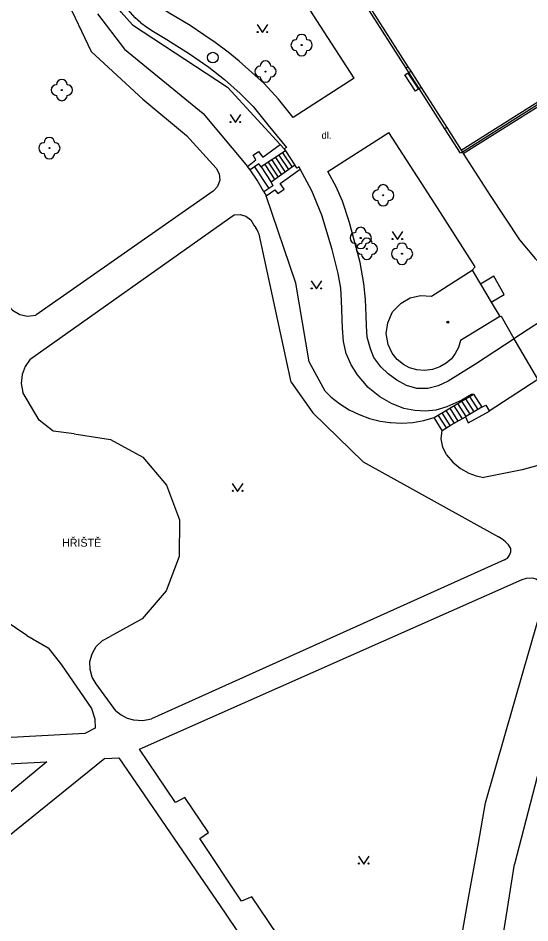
# Model space of a CAD drawing. Extents: x -600391 to -599491, y -1160176 to -1159402.
# Drawn here: x -599843 to -599795.1, y -1159622.1 to -1159537.3 of the extents above; entities that cross this region are included whole.
import ezdxf

# ---------------------------------------------------------------- set-up
doc = ezdxf.new("R2010")
doc.units = 0
for name, color, linetype in [('Level 10', 7, 'Continuous'), ('Level 11', 7, 'Continuous'), ('Level 22', 7, 'Continuous'), ('Level 27', 7, 'Continuous'), ('Level 36', 7, 'Continuous'), ('Level 39', 7, 'Continuous'), ('Level 40', 7, 'Continuous'), ('Level 41', 7, 'Continuous'), ('Level 5', 7, 'Continuous')]:
    doc.layers.add(name, color=color, linetype=linetype)

msp = doc.modelspace()

# ---------------------------------------------------------------- linework, layer by layer
at = {"layer": 'Level 10'}
for points in [[(-599796.61, -1159567.34), (-599788.03, -1159561.75)], [(-599794.37, -1159571.13), (-599796.6, -1159567.36)]]:
    msp.add_lwpolyline(points, dxfattribs=at)
at = {"layer": 'Level 11'}
for points in [[(-599832.32, -1159537.93), (-599833.4, -1159536.77), (-599834.22, -1159535.42), (-599834.74, -1159533.93), (-599834.94, -1159532.36), (-599834.8, -1159530.78), (-599834.35, -1159529.26), (-599833.58, -1159527.88), (-599832.55, -1159526.68)], [(-599831.57, -1159537.72), (-599832.08, -1159537.27), (-599832.52, -1159536.8), (-599833.17, -1159536.01), (-599833.68, -1159535.14), (-599834.05, -1159534.19), (-599834.25, -1159533.27), (-599834.3, -1159531.96), (-599834.2, -1159530.9), (-599833.88, -1159529.57), (-599833.43, -1159528.44), (-599832.67, -1159527.37)], [(-599811.56, -1159542.94), (-599815.4, -1159536.99), (-599819.56, -1159530.5), (-599819.82, -1159530.62)], [(-599801.55, -1159549.69), (-599784.22, -1159538.75), (-599787.3, -1159533.88), (-599787.14, -1159533.78)], [(-599838.59, -1159535.34), (-599836.19, -1159540.44)], [(-599822.34, -1159541.36), (-599823.38, -1159540.51), (-599824.59, -1159539.6), (-599825.65, -1159538.88), (-599826.94, -1159537.99), (-599828.99, -1159536.78), (-599830.42, -1159535.75)], [(-599810.15, -1159536.24), (-599806.54, -1159541.89)], [(-599835.61, -1159536.9), (-599833.09, -1159540.22)], [(-599832.32, -1159537.93), (-599823.43, -1159543.77), (-599818.49, -1159549.16)], [(-599831.57, -1159537.72), (-599830.99, -1159538.15), (-599830.35, -1159538.56), (-599829.1, -1159539.32), (-599826.99, -1159540.65), (-599825.19, -1159541.9), (-599823.71, -1159543.06)], [(-599836.19, -1159540.44), (-599831.35, -1159544.9)], [(-599833.09, -1159540.22), (-599825.72, -1159546.26)], [(-599817.28, -1159546.63), (-599818.66, -1159544.91), (-599820, -1159543.43), (-599822.34, -1159541.36)], [(-599806.54, -1159541.89), (-599806.7, -1159542)], [(-599806.54, -1159541.89), (-599806.27, -1159542.29)], [(-599823.71, -1159543.06), (-599822.24, -1159544.38), (-599821.02, -1159545.6), (-599819.64, -1159547.3), (-599817.91, -1159549.44)], [(-599811.56, -1159542.94), (-599817.28, -1159546.63)], [(-599806.82, -1159542.64), (-599806.44, -1159542.4)], [(-599805.84, -1159544.15), (-599806.82, -1159542.64)], [(-599806.55, -1159542.47), (-599805.56, -1159543.98)], [(-599806.44, -1159542.4), (-599806.27, -1159542.29)], [(-599806.27, -1159542.29), (-599805.3, -1159543.81)], [(-599805.47, -1159543.92), (-599805.84, -1159544.15)], [(-599805.3, -1159543.81), (-599805.47, -1159543.92)], [(-599805.3, -1159543.81), (-599802.9, -1159547.57)], [(-599831.35, -1159544.9), (-599827.26, -1159548.31)], [(-599801.35, -1159550), (-599793.4, -1159545.01)], [(-599825.72, -1159546.26), (-599821.55, -1159551.22)], [(-599814.03, -1159551.68), (-599808.32, -1159548.02)], [(-599800.51, -1159560.93), (-599800.23, -1159560.63), (-599803.98, -1159554.73), (-599808.32, -1159548.02)], [(-599802.9, -1159547.57), (-599803.07, -1159547.68)], [(-599802.9, -1159547.57), (-599801.55, -1159549.69)], [(-599827.26, -1159548.31), (-599824.49, -1159551.38)], [(-599821.04, -1159550.16), (-599820.52, -1159549.82)], [(-599820.52, -1159549.82), (-599820.13, -1159550.35)], [(-599817.99, -1159549.75), (-599820.29, -1159551.25)], [(-599820.13, -1159550.35), (-599818.49, -1159549.16)], [(-599818.49, -1159549.16), (-599818.11, -1159549.57)], [(-599817.91, -1159549.44), (-599818.11, -1159549.57)], [(-599818.11, -1159549.57), (-599817.99, -1159549.75)], [(-599817.99, -1159549.75), (-599817.12, -1159551.08)], [(-599801.55, -1159549.69), (-599801.44, -1159549.86)], [(-599801.44, -1159549.86), (-599801.35, -1159550)], [(-599821.55, -1159551.22), (-599820.77, -1159550.59)], [(-599820.77, -1159550.59), (-599821.04, -1159550.16)], [(-599819.28, -1159550.6), (-599818.36, -1159551.99)], [(-599818.94, -1159550.38), (-599818.04, -1159551.75)], [(-599818.61, -1159550.16), (-599817.72, -1159551.51)], [(-599818.27, -1159549.94), (-599817.39, -1159551.28)], [(-599801.35, -1159550), (-599798.82, -1159553.92), (-599796.1, -1159558.08), (-599794.61, -1159559.83), (-599792.99, -1159561.36), (-599792.05, -1159561.79), (-599791.03, -1159562.04), (-599790.23, -1159562.1), (-599789.51, -1159562.07), (-599788.74, -1159561.95), (-599788.03, -1159561.75)], [(-599824.49, -1159551.38), (-599824.21, -1159551.91), (-599824.16, -1159552.51), (-599824.36, -1159553.08), (-599824.67, -1159553.42), (-599824.76, -1159553.53)], [(-599821.31, -1159551.54), (-599821.55, -1159551.22)], [(-599820.5, -1159550.97), (-599821.31, -1159551.54)], [(-599820.66, -1159552.49), (-599821.31, -1159551.54)], [(-599820.89, -1159551.25), (-599819.55, -1159553.27)], [(-599820.29, -1159551.25), (-599820.5, -1159550.97)], [(-599820.29, -1159551.25), (-599819.33, -1159552.69)], [(-599819.95, -1159551.03), (-599819.01, -1159552.46)], [(-599819.62, -1159550.81), (-599818.68, -1159552.22)], [(-599817.12, -1159551.08), (-599819.33, -1159552.69)], [(-599818.49, -1159552.82), (-599816.62, -1159551.47)], [(-599816.73, -1159551.26), (-599816.92, -1159551.37), (-599817.12, -1159551.08)], [(-599816.62, -1159551.47), (-599816.73, -1159551.26)], [(-599815.55, -1159553.49), (-599816.62, -1159551.47)], [(-599811.02, -1159560.22), (-599811.5, -1159558.32), (-599812.03, -1159556.36), (-599812.67, -1159554.47), (-599813.26, -1159553.12), (-599814.03, -1159551.68)], [(-599820.02, -1159553.6), (-599820.66, -1159552.49)], [(-599819.19, -1159553.03), (-599820.02, -1159553.6)], [(-599819.33, -1159552.69), (-599819.19, -1159553.03)], [(-599818.13, -1159553.34), (-599818.49, -1159552.82)], [(-599824.76, -1159553.53), (-599841.39, -1159565.14)], [(-599820.02, -1159553.6), (-599819.82, -1159553.96)], [(-599819.82, -1159553.96), (-599818.99, -1159553.39)], [(-599817.04, -1159562.13), (-599819.82, -1159553.96)], [(-599818.99, -1159553.39), (-599818.71, -1159553.73)], [(-599818.71, -1159553.73), (-599818.13, -1159553.34)], [(-599813.62, -1159558.99), (-599814.59, -1159555.78), (-599815.55, -1159553.49)], [(-599841.91, -1159569.27), (-599823.2, -1159556.01), (-599822.81, -1159555.73)], [(-599822.81, -1159555.73), (-599822.25, -1159555.71), (-599821.71, -1159555.88), (-599821.26, -1159556.22), (-599820.96, -1159556.7)], [(-599820.96, -1159556.7), (-599820.77, -1159556.97)], [(-599817.47, -1159571.42), (-599820.48, -1159557.57), (-599820.56, -1159557.36), (-599820.65, -1159557.16), (-599820.77, -1159556.97)], [(-599812.32, -1159568.73), (-599812.57, -1159567.6), (-599812.67, -1159566.35), (-599812.77, -1159563.78), (-599812.82, -1159562.62), (-599813.07, -1159561.25), (-599813.62, -1159558.99)], [(-599810.44, -1159565.18), (-599810.52, -1159563.68), (-599810.66, -1159562.19), (-599811.02, -1159560.22)], [(-599798.48, -1159561.48), (-599799.74, -1159562.23)], [(-599797.51, -1159563.21), (-599798.48, -1159561.48)], [(-599815.79, -1159569.51), (-599817.04, -1159562.13)], [(-599798.74, -1159563.92), (-599797.51, -1159563.21)], [(-599844.06, -1159564.12), (-599843.55, -1159564.69), (-599842.89, -1159565.07), (-599842.15, -1159565.23), (-599841.39, -1159565.14)], [(-599808.38, -1159570.64), (-599809.06, -1159569.97), (-599809.73, -1159569.12), (-599810.05, -1159568.31), (-599810.34, -1159567.21), (-599810.43, -1159566.14), (-599810.44, -1159565.18)], [(-599797.93, -1159565.28), (-599797.8, -1159565.25)], [(-599797.8, -1159565.25), (-599796.61, -1159567.34)], [(-599796.6, -1159567.36), (-599800.22, -1159569.74), (-599802.78, -1159571.33), (-599803.71, -1159571.78), (-599804.68, -1159572.03)], [(-599796.61, -1159567.34), (-599796.6, -1159567.36)], [(-599841.91, -1159569.27), (-599842.39, -1159569.94), (-599842.67, -1159570.71), (-599842.74, -1159571.55), (-599842.59, -1159572.38)], [(-599811.25, -1159570.73), (-599811.85, -1159569.79), (-599812.32, -1159568.73)], [(-599814.28, -1159572.28), (-599815.79, -1159569.51)], [(-599809.18, -1159572.81), (-599810.25, -1159571.92), (-599811.25, -1159570.73)], [(-599804.68, -1159572.03), (-599805.69, -1159572), (-599806.67, -1159571.74), (-599807.58, -1159571.23), (-599808.38, -1159570.64)], [(-599817.47, -1159571.42), (-599815.43, -1159574.29)], [(-599798.92, -1159574.11), (-599794.37, -1159571.13)], [(-599841.06, -1159574.99), (-599842.59, -1159572.38)], [(-599814.28, -1159572.28), (-599813.71, -1159572.82), (-599812.9, -1159573.46), (-599812.03, -1159574.01), (-599811.11, -1159574.46), (-599810.14, -1159574.82), (-599809.15, -1159575.07)], [(-599801.6, -1159573.26), (-599800.41, -1159572.53)], [(-599800.41, -1159572.53), (-599800.57, -1159572.59), (-599801.49, -1159573.1)], [(-599800.77, -1159572.75), (-599799.99, -1159573.98)], [(-599800.41, -1159572.53), (-599799.62, -1159573.76)], [(-599804.88, -1159574.15), (-599805.9, -1159574.09), (-599806.92, -1159573.89), (-599808.09, -1159573.42), (-599809.18, -1159572.81)], [(-599801.49, -1159573.1), (-599802.88, -1159573.74), (-599803.91, -1159574.03), (-599804.88, -1159574.15)], [(-599804.07, -1159574.74), (-599801.6, -1159573.26)], [(-599801.88, -1159573.43), (-599801.1, -1159574.64)], [(-599801.51, -1159573.21), (-599800.73, -1159574.42)], [(-599801.14, -1159572.98), (-599800.36, -1159574.2)], [(-599799.62, -1159573.76), (-599799.24, -1159573.59)], [(-599799.24, -1159573.59), (-599798.92, -1159574.11)], [(-599815.43, -1159574.29), (-599810.74, -1159578.89)], [(-599803.35, -1159574.31), (-599802.6, -1159575.49)], [(-599802.98, -1159574.09), (-599802.22, -1159575.27)], [(-599802.61, -1159573.87), (-599801.85, -1159575.06)], [(-599802.24, -1159573.65), (-599801.47, -1159574.85)], [(-599799.62, -1159573.76), (-599801.14, -1159574.66)], [(-599800.88, -1159575.23), (-599798.89, -1159574.15), (-599798.92, -1159574.11)], [(-599839.76, -1159576), (-599841.06, -1159574.99)], [(-599809.15, -1159575.07), (-599808.89, -1159575.12), (-599808.24, -1159575.2), (-599808.18, -1159575.21)], [(-599808.18, -1159575.21), (-599807.1, -1159575.26), (-599806.07, -1159575.19), (-599805.06, -1159575.02), (-599804.07, -1159574.74)], [(-599803.32, -1159575.94), (-599804.07, -1159574.74)], [(-599803.72, -1159574.53), (-599802.96, -1159575.71)], [(-599802.49, -1159575.42), (-599801.14, -1159574.66)], [(-599801.14, -1159574.66), (-599800.88, -1159575.23)], [(-599837.79, -1159576.26), (-599839.76, -1159576)], [(-599802.91, -1159578.23), (-599803.27, -1159577.52), (-599803.42, -1159576.73), (-599803.32, -1159575.94)], [(-599803.32, -1159575.94), (-599802.49, -1159575.42)], [(-599837.79, -1159576.26), (-599834.38, -1159576.78), (-599831.37, -1159578.46), (-599829.13, -1159581.08), (-599827.94, -1159584.31), (-599827.95, -1159587.76), (-599829.16, -1159590.98), (-599831.41, -1159593.59), (-599834.43, -1159595.25)], [(-599842.23, -1159595.16), (-599844.36, -1159593.72), (-599846.06, -1159591.79), (-599847.22, -1159589.5), (-599847.78, -1159587), (-599847.69, -1159584.43), (-599846.97, -1159581.97), (-599845.65, -1159579.76), (-599843.83, -1159577.95)], [(-599802.91, -1159578.23), (-599802.32, -1159578.92), (-599801.62, -1159579.5), (-599800.83, -1159579.95), (-599800.15, -1159580.2), (-599799.44, -1159580.36)], [(-599792.33, -1159578.66), (-599795.83, -1159579.64), (-599799.44, -1159580.36)], [(-599810.74, -1159578.89), (-599806.11, -1159581.46)], [(-599806.11, -1159581.46), (-599798.06, -1159585.92)], [(-599796.9, -1159587.01), (-599797.12, -1159586.67), (-599797.15, -1159586.64), (-599797.39, -1159586.37), (-599797.71, -1159586.12), (-599798.06, -1159585.92)], [(-599797.49, -1159588.08), (-599797.21, -1159587.9), (-599797.01, -1159587.64), (-599796.9, -1159587.33), (-599796.9, -1159587.01)], [(-599797.49, -1159588.08), (-599830.54, -1159602.97)], [(-599795.83, -1159589.91), (-599795.42, -1159589.77), (-599794.99, -1159589.74), (-599794.78, -1159589.8), (-599794.57, -1159589.85), (-599794.19, -1159590.06), (-599793.9, -1159590.35), (-599793.71, -1159590.71), (-599793.61, -1159591.1), (-599793.62, -1159591.51), (-599793.74, -1159591.9)], [(-599831.68, -1159605.81), (-599795.83, -1159589.91)], [(-599799.939, -1159614.607), (-599799.27, -1159610.83), (-599795.703, -1159598.441), (-599795.7, -1159598.43), (-599794.22, -1159593.26)], [(-599842.23, -1159595.16), (-599840.22, -1159596.32)], [(-599835.74, -1159599.7), (-599836.11, -1159599.06), (-599836.3, -1159598.34), (-599836.31, -1159597.6), (-599836.12, -1159596.88), (-599835.88, -1159596.46), (-599835.72, -1159596.18), (-599835.14, -1159595.63), (-599834.43, -1159595.25)], [(-599840.22, -1159596.32), (-599838.99, -1159597.91)], [(-599838.99, -1159597.91), (-599836.17, -1159601.99)], [(-599791.9, -1159598.66), (-599796.55, -1159616.58)], [(-599833.88, -1159602.2), (-599835.74, -1159599.7)], [(-599836.17, -1159601.99), (-599835.84, -1159602.96)], [(-599833.88, -1159602.2), (-599833.51, -1159602.49), (-599833.39, -1159602.59), (-599832.83, -1159602.89), (-599832.22, -1159603.07), (-599831.37, -1159603.13), (-599830.54, -1159602.97)], [(-599835.84, -1159602.96), (-599835.83, -1159603.83)], [(-599835.83, -1159603.83), (-599836.8, -1159604.35)], [(-599836.8, -1159604.35), (-599870.13, -1159606.14)], [(-599828.31, -1159610.81), (-599831.68, -1159605.81)], [(-599834.92, -1159606.68), (-599864.07, -1159630.22)], [(-599834.92, -1159606.68), (-599833.6, -1159606.61)], [(-599833.6, -1159606.61), (-599823.64, -1159621.18)], [(-599869.78, -1159608.52), (-599840.36, -1159606.99)], [(-599840.36, -1159606.99), (-599866.15, -1159628.37)], [(-599827.42, -1159610.33), (-599828.31, -1159610.81)], [(-599825.2, -1159613.62), (-599827.42, -1159610.33)], [(-599826.02, -1159614.17), (-599825.2, -1159613.62)], [(-599822.11, -1159620.06), (-599826.02, -1159614.17)], [(-599800.882, -1159619.925), (-599799.939, -1159614.607)], [(-599797.119, -1159620.13), (-599796.552, -1159616.578)], [(-599821.16, -1159619.63), (-599822.11, -1159620.06)], [(-599817.98, -1159624.35), (-599821.16, -1159619.63)], [(-599803.75, -1159647.06), (-599802.46, -1159628.83), (-599800.882, -1159619.925)], [(-599799.87, -1159647.13), (-599798.97, -1159631.72), (-599797.119, -1159620.13)], [(-599823.64, -1159621.18), (-599806.11, -1159647.29)]]:
    msp.add_lwpolyline(points, dxfattribs=at)
at = {"layer": 'Level 22'}
for centre in [(-599816.49, -1159539.84), (-599819.87, -1159542.32), (-599838.95, -1159544.05), (-599840.11, -1159549.49), (-599808.85, -1159553.91), (-599810.96, -1159557.91), (-599810.38, -1159558.93), (-599807.09, -1159559.39)]:
    msp.add_circle(centre, 0.05, dxfattribs=at)
for centre, start, end in [((-599816.49, -1159539.34), 0, 180), ((-599816.99, -1159539.84), 90, 270), ((-599815.99, -1159539.84), 270, 90), ((-599816.49, -1159540.34), 180, 0), ((-599819.87, -1159541.82), 0, 180), ((-599820.37, -1159542.32), 90, 270), ((-599819.37, -1159542.32), 270, 90), ((-599838.95, -1159543.55), 0, 180), ((-599819.87, -1159542.82), 180, 0), ((-599839.45, -1159544.05), 90, 270), ((-599838.45, -1159544.05), 270, 90), ((-599838.95, -1159544.55), 180, 0), ((-599840.61, -1159549.49), 90, 270), ((-599840.11, -1159548.99), 0, 180), ((-599839.61, -1159549.49), 270, 90), ((-599840.11, -1159549.99), 180, 0), ((-599808.85, -1159553.41), 0, 180), ((-599809.35, -1159553.91), 90, 270), ((-599808.35, -1159553.91), 270, 90), ((-599808.85, -1159554.41), 180, 0), ((-599811.46, -1159557.91), 90, 270), ((-599810.96, -1159557.41), 0, 180), ((-599810.46, -1159557.91), 270, 90), ((-599810.38, -1159558.43), 0, 180), ((-599810.96, -1159558.41), 180, 0), ((-599810.88, -1159558.93), 90, 270), ((-599809.88, -1159558.93), 270, 90), ((-599807.59, -1159559.39), 90, 270), ((-599807.09, -1159558.89), 0, 180), ((-599806.59, -1159559.39), 270, 90), ((-599810.38, -1159559.43), 180, 0), ((-599807.09, -1159559.89), 180, 0)]:
    msp.add_arc(centre, 0.5, start, end, dxfattribs=at)
at = {"layer": 'Level 27'}
msp.add_circle((-599824.81, -1159541.01), 0.5, dxfattribs=at)
at = {"layer": 'Level 36'}
for points in [[(-599820.66, -1159537.92), (-599820.16, -1159538.67), (-599819.66, -1159537.92)], [(-599823.19, -1159546.35), (-599822.69, -1159547.1), (-599822.19, -1159546.35)], [(-599808.02, -1159557.31), (-599807.52, -1159558.06), (-599807.02, -1159557.31)], [(-599815.6, -1159561.94), (-599815.1, -1159562.69), (-599814.6, -1159561.94)], [(-599822.98, -1159580.9), (-599822.48, -1159581.65), (-599821.98, -1159580.9)], [(-599811.18, -1159615.82), (-599810.68, -1159616.57), (-599810.18, -1159615.82)]]:
    msp.add_lwpolyline(points, dxfattribs=at)
for centre in [(-599820.61, -1159538.62), (-599819.711, -1159538.62), (-599823.14, -1159547.05), (-599822.241, -1159547.05), (-599807.97, -1159558.01), (-599807.071, -1159558.01), (-599815.55, -1159562.64), (-599814.651, -1159562.64), (-599822.93, -1159581.6), (-599822.031, -1159581.6), (-599811.13, -1159616.52), (-599810.231, -1159616.52)]:
    msp.add_circle(centre, 0.05, dxfattribs=at)
at = {"layer": 'Level 39'}
for radius in [0.09, 0.0398]:
    msp.add_circle((-599802.8, -1159565.79), radius, dxfattribs=at)
at = {"layer": 'Level 5'}
for points in [[(-599806.7, -1159542), (-599810.43, -1159536.2)], [(-599783.93, -1159538.81), (-599801.44, -1159549.86)], [(-599806.44, -1159542.4), (-599806.7, -1159542)], [(-599805.47, -1159543.92), (-599806.44, -1159542.4)], [(-599803.07, -1159547.68), (-599805.47, -1159543.92)], [(-599801.61, -1159549.96), (-599803.07, -1159547.68)], [(-599801.44, -1159549.86), (-599801.61, -1159549.96)], [(-599804.33, -1159563.36), (-599800.51, -1159560.93)], [(-599800.51, -1159560.93), (-599799.74, -1159562.23)], [(-599799.74, -1159562.23), (-599798.74, -1159563.92)], [(-599806.32, -1159563.53), (-599805.36, -1159563.3)], [(-599805.36, -1159563.3), (-599804.33, -1159563.36)], [(-599807.97, -1159564.83), (-599807.18, -1159564.01)], [(-599807.18, -1159564.01), (-599806.32, -1159563.53)], [(-599798.74, -1159563.92), (-599797.93, -1159565.28)], [(-599808.43, -1159565.87), (-599807.97, -1159564.83)], [(-599808.57, -1159566.86), (-599808.43, -1159565.87)], [(-599797.93, -1159565.28), (-599801.6, -1159567.52)], [(-599808.4, -1159567.88), (-599808.57, -1159566.86)], [(-599801.6, -1159567.52), (-599801.8, -1159568.18)], [(-599808.01, -1159568.71), (-599808.4, -1159567.88)], [(-599801.8, -1159568.18), (-599802.12, -1159568.75)], [(-599807.53, -1159569.3), (-599808.01, -1159568.71)], [(-599806.95, -1159569.76), (-599807.53, -1159569.3)], [(-599802.47, -1159569.22), (-599802.97, -1159569.65)], [(-599802.12, -1159568.75), (-599802.47, -1159569.22)], [(-599806.38, -1159570.07), (-599806.95, -1159569.76)], [(-599805.7, -1159570.26), (-599806.38, -1159570.07)], [(-599804.22, -1159570.24), (-599804.97, -1159570.34)], [(-599803.54, -1159569.98), (-599804.22, -1159570.24)], [(-599802.97, -1159569.65), (-599803.54, -1159569.98)], [(-599804.97, -1159570.34), (-599805.7, -1159570.26)]]:
    msp.add_lwpolyline(points, dxfattribs=at)

# ---------------------------------------------------------------- texts
at = {"layer": 'Level 40'}
msp.add_text('dl.', height=0.65, dxfattribs=at).set_placement((-599814.62, -1159548.62))
at = {"layer": 'Level 41'}
msp.add_text('HŘIŠTĚ', height=0.75, dxfattribs=at).set_placement((-599838.93, -1159586.84))

doc.saveas('drawing.dxf')
